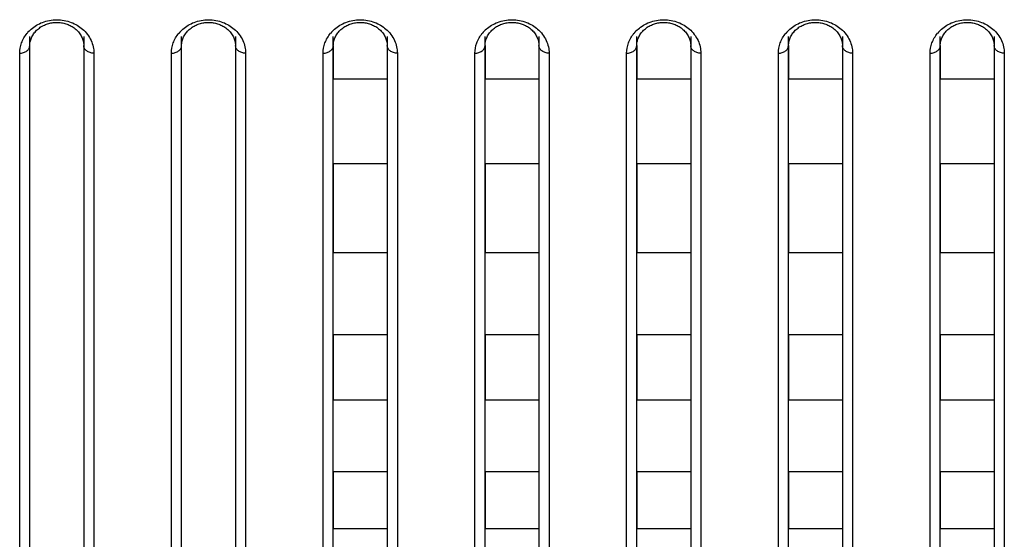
# Model space of a CAD drawing. Header units: millimetres. Extents: x -6054 to 364, y -1866 to 3094.
# Tile 283 of 360: x -3879 to -3849, y 1499 to 1515. Entities that reach past the tile are written whole.
import ezdxf

# ---------------------------------------------------------------- set-up
doc = ezdxf.new("R2010")
doc.units = ezdxf.units.MM
doc.header["$LTSCALE"] = 65.395
doc.layers.get('0').update_dxf_attribs({"linetype": 'CONTINUOUS'})

msp = doc.modelspace()

# ---------------------------------------------------------------- linework, layer by layer
at = {"linetype": 'Continuous'}
for p, q in [((-3878.223, 1484.478), (-3878.223, 1514.359)), ((-3876.623, 1514.359), (-3876.623, 1484.478)), ((-3873.723, 1484.478), (-3873.723, 1514.359)), ((-3872.123, 1514.359), (-3872.123, 1484.478)), ((-3869.223, 1484.478), (-3869.223, 1514.359)), ((-3867.623, 1514.359), (-3867.623, 1484.478)), ((-3864.723, 1484.478), (-3864.723, 1514.359)), ((-3863.123, 1514.359), (-3863.123, 1484.478)), ((-3860.223, 1484.478), (-3860.223, 1514.359)), ((-3858.623, 1514.359), (-3858.623, 1484.478)), ((-3855.723, 1484.478), (-3855.723, 1514.359)), ((-3854.123, 1514.359), (-3854.123, 1484.478)), ((-3851.223, 1484.478), (-3851.223, 1514.359)), ((-3849.623, 1514.359), (-3849.623, 1484.478)), ((-3878.223, 1484.678), (-3878.223, 1514.091)), ((-3878.223, 1484.678), (-3878.223, 1514.091)), ((-3876.623, 1514.091), (-3876.623, 1484.678)), ((-3876.623, 1514.091), (-3876.623, 1484.678)), ((-3873.723, 1484.678), (-3873.723, 1514.091)), ((-3873.723, 1484.678), (-3873.723, 1514.091)), ((-3872.123, 1514.091), (-3872.123, 1484.678)), ((-3872.123, 1514.091), (-3872.123, 1484.678)), ((-3869.223, 1514.091), (-3869.223, 1513.095)), ((-3869.223, 1514.091), (-3869.223, 1513.095)), ((-3867.623, 1514.091), (-3867.623, 1513.095)), ((-3867.623, 1514.091), (-3867.623, 1513.095)), ((-3864.723, 1514.091), (-3864.723, 1513.095)), ((-3864.723, 1514.091), (-3864.723, 1513.095)), ((-3863.123, 1514.091), (-3863.123, 1513.095)), ((-3863.123, 1514.091), (-3863.123, 1513.095)), ((-3860.223, 1514.091), (-3860.223, 1513.095)), ((-3860.223, 1514.091), (-3860.223, 1513.095)), ((-3858.623, 1514.091), (-3858.623, 1513.095)), ((-3858.623, 1514.091), (-3858.623, 1513.095)), ((-3855.723, 1514.091), (-3855.723, 1513.095)), ((-3855.723, 1514.091), (-3855.723, 1513.095)), ((-3854.123, 1514.091), (-3854.123, 1513.095)), ((-3854.123, 1514.091), (-3854.123, 1513.095)), ((-3851.223, 1514.091), (-3851.223, 1513.095)), ((-3851.223, 1514.091), (-3851.223, 1513.095)), ((-3849.623, 1514.091), (-3849.623, 1513.095)), ((-3849.623, 1514.091), (-3849.623, 1513.095)), ((-3878.523, 1484.178), (-3878.523, 1513.867)), ((-3876.323, 1513.867), (-3876.323, 1484.178)), ((-3874.023, 1484.178), (-3874.023, 1513.867)), ((-3871.823, 1513.867), (-3871.823, 1484.178)), ((-3869.523, 1484.178), (-3869.523, 1513.867)), ((-3867.323, 1513.867), (-3867.323, 1484.178)), ((-3865.023, 1484.178), (-3865.023, 1513.867)), ((-3862.823, 1513.867), (-3862.823, 1484.178)), ((-3860.523, 1484.178), (-3860.523, 1513.867)), ((-3858.323, 1513.867), (-3858.323, 1484.178)), ((-3856.023, 1484.178), (-3856.023, 1513.867)), ((-3853.823, 1513.867), (-3853.823, 1484.178)), ((-3851.523, 1484.178), (-3851.523, 1513.867)), ((-3849.323, 1513.867), (-3849.323, 1484.178)), ((-3867.623, 1513.095), (-3869.223, 1513.095)), ((-3867.623, 1513.095), (-3869.223, 1513.095)), ((-3863.123, 1513.095), (-3864.723, 1513.095)), ((-3863.123, 1513.095), (-3864.723, 1513.095)), ((-3858.623, 1513.095), (-3860.223, 1513.095)), ((-3858.623, 1513.095), (-3860.223, 1513.095)), ((-3854.123, 1513.095), (-3855.723, 1513.095)), ((-3854.123, 1513.095), (-3855.723, 1513.095)), ((-3849.623, 1513.095), (-3851.223, 1513.095)), ((-3849.623, 1513.095), (-3851.223, 1513.095)), ((-3867.623, 1510.583), (-3869.223, 1510.583)), ((-3867.623, 1510.583), (-3869.223, 1510.583)), ((-3869.223, 1510.583), (-3869.223, 1507.945)), ((-3869.223, 1510.583), (-3869.223, 1507.945)), ((-3867.623, 1510.583), (-3867.623, 1507.945)), ((-3867.623, 1510.583), (-3867.623, 1507.945)), ((-3863.123, 1510.583), (-3864.723, 1510.583)), ((-3863.123, 1510.583), (-3864.723, 1510.583)), ((-3864.723, 1510.583), (-3864.723, 1507.945)), ((-3864.723, 1510.583), (-3864.723, 1507.945)), ((-3863.123, 1510.583), (-3863.123, 1507.945)), ((-3863.123, 1510.583), (-3863.123, 1507.945)), ((-3858.623, 1510.583), (-3860.223, 1510.583)), ((-3858.623, 1510.583), (-3860.223, 1510.583)), ((-3860.223, 1510.583), (-3860.223, 1507.945)), ((-3860.223, 1510.583), (-3860.223, 1507.945)), ((-3858.623, 1510.583), (-3858.623, 1507.945)), ((-3858.623, 1510.583), (-3858.623, 1507.945)), ((-3854.123, 1510.583), (-3855.723, 1510.583)), ((-3854.123, 1510.583), (-3855.723, 1510.583)), ((-3855.723, 1510.583), (-3855.723, 1507.945)), ((-3855.723, 1510.583), (-3855.723, 1507.945)), ((-3854.123, 1510.583), (-3854.123, 1507.945)), ((-3854.123, 1510.583), (-3854.123, 1507.945)), ((-3849.623, 1510.583), (-3851.223, 1510.583)), ((-3849.623, 1510.583), (-3851.223, 1510.583)), ((-3851.223, 1510.583), (-3851.223, 1507.945)), ((-3851.223, 1510.583), (-3851.223, 1507.945)), ((-3849.623, 1510.583), (-3849.623, 1507.945)), ((-3849.623, 1510.583), (-3849.623, 1507.945)), ((-3867.623, 1507.945), (-3869.223, 1507.945)), ((-3867.623, 1507.945), (-3869.223, 1507.945)), ((-3863.123, 1507.945), (-3864.723, 1507.945)), ((-3863.123, 1507.945), (-3864.723, 1507.945)), ((-3858.623, 1507.945), (-3860.223, 1507.945)), ((-3858.623, 1507.945), (-3860.223, 1507.945)), ((-3854.123, 1507.945), (-3855.723, 1507.945)), ((-3854.123, 1507.945), (-3855.723, 1507.945)), ((-3849.623, 1507.945), (-3851.223, 1507.945)), ((-3849.623, 1507.945), (-3851.223, 1507.945)), ((-3867.623, 1505.516), (-3869.223, 1505.516)), ((-3867.623, 1505.516), (-3869.223, 1505.516)), ((-3869.223, 1505.516), (-3869.223, 1503.576)), ((-3869.223, 1505.516), (-3869.223, 1503.576)), ((-3867.623, 1505.516), (-3867.623, 1503.576)), ((-3867.623, 1505.516), (-3867.623, 1503.576)), ((-3863.123, 1505.516), (-3864.723, 1505.516)), ((-3863.123, 1505.516), (-3864.723, 1505.516)), ((-3864.723, 1505.516), (-3864.723, 1503.576)), ((-3864.723, 1505.516), (-3864.723, 1503.576)), ((-3863.123, 1505.516), (-3863.123, 1503.576)), ((-3863.123, 1505.516), (-3863.123, 1503.576)), ((-3858.623, 1505.516), (-3860.223, 1505.516)), ((-3858.623, 1505.516), (-3860.223, 1505.516)), ((-3860.223, 1505.516), (-3860.223, 1503.576)), ((-3860.223, 1505.516), (-3860.223, 1503.576)), ((-3858.623, 1505.516), (-3858.623, 1503.576)), ((-3858.623, 1505.516), (-3858.623, 1503.576)), ((-3854.123, 1505.516), (-3855.723, 1505.516)), ((-3854.123, 1505.516), (-3855.723, 1505.516)), ((-3855.723, 1505.516), (-3855.723, 1503.576)), ((-3855.723, 1505.516), (-3855.723, 1503.576)), ((-3854.123, 1505.516), (-3854.123, 1503.576)), ((-3854.123, 1505.516), (-3854.123, 1503.576)), ((-3849.623, 1505.516), (-3851.223, 1505.516)), ((-3849.623, 1505.516), (-3851.223, 1505.516)), ((-3851.223, 1505.516), (-3851.223, 1503.576)), ((-3851.223, 1505.516), (-3851.223, 1503.576)), ((-3849.623, 1505.516), (-3849.623, 1503.576)), ((-3849.623, 1505.516), (-3849.623, 1503.576)), ((-3867.623, 1503.576), (-3869.223, 1503.576)), ((-3867.623, 1503.576), (-3869.223, 1503.576)), ((-3863.123, 1503.576), (-3864.723, 1503.576)), ((-3863.123, 1503.576), (-3864.723, 1503.576)), ((-3858.623, 1503.576), (-3860.223, 1503.576)), ((-3858.623, 1503.576), (-3860.223, 1503.576)), ((-3854.123, 1503.576), (-3855.723, 1503.576)), ((-3854.123, 1503.576), (-3855.723, 1503.576)), ((-3849.623, 1503.576), (-3851.223, 1503.576)), ((-3849.623, 1503.576), (-3851.223, 1503.576)), ((-3867.623, 1501.459), (-3869.223, 1501.459)), ((-3867.623, 1501.459), (-3869.223, 1501.459)), ((-3869.223, 1501.459), (-3869.223, 1499.762)), ((-3869.223, 1501.459), (-3869.223, 1499.762)), ((-3867.623, 1501.459), (-3867.623, 1499.762)), ((-3867.623, 1501.459), (-3867.623, 1499.762)), ((-3863.123, 1501.459), (-3864.723, 1501.459)), ((-3863.123, 1501.459), (-3864.723, 1501.459)), ((-3864.723, 1501.459), (-3864.723, 1499.762)), ((-3864.723, 1501.459), (-3864.723, 1499.762)), ((-3863.123, 1501.459), (-3863.123, 1499.762)), ((-3863.123, 1501.459), (-3863.123, 1499.762)), ((-3858.623, 1501.459), (-3860.223, 1501.459)), ((-3858.623, 1501.459), (-3860.223, 1501.459)), ((-3860.223, 1501.459), (-3860.223, 1499.762)), ((-3860.223, 1501.459), (-3860.223, 1499.762)), ((-3858.623, 1501.459), (-3858.623, 1499.762)), ((-3858.623, 1501.459), (-3858.623, 1499.762)), ((-3854.123, 1501.459), (-3855.723, 1501.459)), ((-3854.123, 1501.459), (-3855.723, 1501.459)), ((-3855.723, 1501.459), (-3855.723, 1499.762)), ((-3855.723, 1501.459), (-3855.723, 1499.762)), ((-3854.123, 1501.459), (-3854.123, 1499.762)), ((-3854.123, 1501.459), (-3854.123, 1499.762)), ((-3849.623, 1501.459), (-3851.223, 1501.459)), ((-3849.623, 1501.459), (-3851.223, 1501.459)), ((-3851.223, 1501.459), (-3851.223, 1499.762)), ((-3851.223, 1501.459), (-3851.223, 1499.762)), ((-3849.623, 1501.459), (-3849.623, 1499.762)), ((-3849.623, 1501.459), (-3849.623, 1499.762)), ((-3867.623, 1499.762), (-3869.223, 1499.762)), ((-3867.623, 1499.762), (-3869.223, 1499.762)), ((-3863.123, 1499.762), (-3864.723, 1499.762)), ((-3863.123, 1499.762), (-3864.723, 1499.762)), ((-3858.623, 1499.762), (-3860.223, 1499.762)), ((-3858.623, 1499.762), (-3860.223, 1499.762)), ((-3854.123, 1499.762), (-3855.723, 1499.762)), ((-3854.123, 1499.762), (-3855.723, 1499.762)), ((-3849.623, 1499.762), (-3851.223, 1499.762)), ((-3849.623, 1499.762), (-3851.223, 1499.762))]:
    msp.add_line(p, q, dxfattribs=at)
for points in [[(-3878.128, 1514.412), (-3878.11, 1514.44), (-3878.09, 1514.468), (-3878.068, 1514.495), (-3878.045, 1514.521), (-3878.021, 1514.546), (-3877.995, 1514.57), (-3877.968, 1514.592), (-3877.94, 1514.614), (-3877.912, 1514.635), (-3877.882, 1514.654), (-3877.852, 1514.671), (-3877.822, 1514.687), (-3877.791, 1514.702), (-3877.76, 1514.716), (-3877.728, 1514.728), (-3877.696, 1514.739), (-3877.663, 1514.749), (-3877.63, 1514.757), (-3877.596, 1514.765), (-3877.562, 1514.771), (-3877.528, 1514.775), (-3877.493, 1514.779), (-3877.459, 1514.781), (-3877.424, 1514.782), (-3877.389, 1514.781), (-3877.355, 1514.779), (-3877.32, 1514.776), (-3877.286, 1514.771), (-3877.252, 1514.765), (-3877.219, 1514.758), (-3877.185, 1514.749), (-3877.153, 1514.74), (-3877.12, 1514.729), (-3877.089, 1514.717), (-3877.057, 1514.703), (-3877.026, 1514.688), (-3876.996, 1514.672), (-3876.966, 1514.655), (-3876.936, 1514.636), (-3876.907, 1514.615), (-3876.879, 1514.594), (-3876.853, 1514.571), (-3876.827, 1514.547), (-3876.803, 1514.522), (-3876.78, 1514.497), (-3876.758, 1514.47), (-3876.738, 1514.443), (-3876.719, 1514.415)], [(-3873.628, 1514.412), (-3873.61, 1514.44), (-3873.59, 1514.468), (-3873.568, 1514.495), (-3873.545, 1514.521), (-3873.521, 1514.546), (-3873.495, 1514.57), (-3873.468, 1514.592), (-3873.44, 1514.614), (-3873.412, 1514.635), (-3873.382, 1514.654), (-3873.352, 1514.671), (-3873.322, 1514.687), (-3873.291, 1514.702), (-3873.26, 1514.716), (-3873.228, 1514.728), (-3873.196, 1514.739), (-3873.163, 1514.749), (-3873.13, 1514.757), (-3873.096, 1514.765), (-3873.062, 1514.771), (-3873.028, 1514.775), (-3872.993, 1514.779), (-3872.959, 1514.781), (-3872.924, 1514.782), (-3872.889, 1514.781), (-3872.855, 1514.779), (-3872.82, 1514.776), (-3872.786, 1514.771), (-3872.752, 1514.765), (-3872.719, 1514.758), (-3872.685, 1514.749), (-3872.653, 1514.74), (-3872.62, 1514.729), (-3872.589, 1514.717), (-3872.557, 1514.703), (-3872.526, 1514.688), (-3872.496, 1514.672), (-3872.466, 1514.655), (-3872.436, 1514.636), (-3872.407, 1514.615), (-3872.379, 1514.594), (-3872.353, 1514.571), (-3872.327, 1514.547), (-3872.303, 1514.522), (-3872.28, 1514.497), (-3872.258, 1514.47), (-3872.238, 1514.443), (-3872.219, 1514.415)], [(-3869.128, 1514.412), (-3869.11, 1514.44), (-3869.09, 1514.468), (-3869.068, 1514.495), (-3869.045, 1514.521), (-3869.021, 1514.546), (-3868.995, 1514.57), (-3868.968, 1514.592), (-3868.94, 1514.614), (-3868.912, 1514.635), (-3868.882, 1514.654), (-3868.852, 1514.671), (-3868.822, 1514.687), (-3868.791, 1514.702), (-3868.76, 1514.716), (-3868.728, 1514.728), (-3868.696, 1514.739), (-3868.663, 1514.749), (-3868.63, 1514.757), (-3868.596, 1514.765), (-3868.562, 1514.771), (-3868.528, 1514.775), (-3868.493, 1514.779), (-3868.459, 1514.781), (-3868.424, 1514.782), (-3868.389, 1514.781), (-3868.355, 1514.779), (-3868.32, 1514.776), (-3868.286, 1514.771), (-3868.252, 1514.765), (-3868.219, 1514.758), (-3868.185, 1514.749), (-3868.153, 1514.74), (-3868.12, 1514.729), (-3868.089, 1514.717), (-3868.057, 1514.703), (-3868.026, 1514.688), (-3867.996, 1514.672), (-3867.966, 1514.655), (-3867.936, 1514.636), (-3867.907, 1514.615), (-3867.879, 1514.594), (-3867.853, 1514.571), (-3867.827, 1514.547), (-3867.803, 1514.522), (-3867.78, 1514.497), (-3867.758, 1514.47), (-3867.738, 1514.443), (-3867.719, 1514.415)], [(-3864.628, 1514.412), (-3864.61, 1514.44), (-3864.59, 1514.468), (-3864.568, 1514.495), (-3864.545, 1514.521), (-3864.521, 1514.546), (-3864.495, 1514.57), (-3864.468, 1514.592), (-3864.44, 1514.614), (-3864.412, 1514.635), (-3864.382, 1514.654), (-3864.352, 1514.671), (-3864.322, 1514.687), (-3864.291, 1514.702), (-3864.26, 1514.716), (-3864.228, 1514.728), (-3864.196, 1514.739), (-3864.163, 1514.749), (-3864.13, 1514.757), (-3864.096, 1514.765), (-3864.062, 1514.771), (-3864.028, 1514.775), (-3863.993, 1514.779), (-3863.959, 1514.781), (-3863.924, 1514.782), (-3863.889, 1514.781), (-3863.855, 1514.779), (-3863.82, 1514.776), (-3863.786, 1514.771), (-3863.752, 1514.765), (-3863.719, 1514.758), (-3863.685, 1514.749), (-3863.653, 1514.74), (-3863.62, 1514.729), (-3863.589, 1514.717), (-3863.557, 1514.703), (-3863.526, 1514.688), (-3863.496, 1514.672), (-3863.466, 1514.655), (-3863.436, 1514.636), (-3863.407, 1514.615), (-3863.379, 1514.594), (-3863.353, 1514.571), (-3863.327, 1514.547), (-3863.303, 1514.522), (-3863.28, 1514.497), (-3863.258, 1514.47), (-3863.238, 1514.443), (-3863.219, 1514.415)], [(-3860.128, 1514.412), (-3860.11, 1514.44), (-3860.09, 1514.468), (-3860.068, 1514.495), (-3860.045, 1514.521), (-3860.021, 1514.546), (-3859.995, 1514.57), (-3859.968, 1514.592), (-3859.94, 1514.614), (-3859.912, 1514.635), (-3859.882, 1514.654), (-3859.852, 1514.671), (-3859.822, 1514.687), (-3859.791, 1514.702), (-3859.76, 1514.716), (-3859.728, 1514.728), (-3859.696, 1514.739), (-3859.663, 1514.749), (-3859.63, 1514.757), (-3859.596, 1514.765), (-3859.562, 1514.771), (-3859.528, 1514.775), (-3859.493, 1514.779), (-3859.459, 1514.781), (-3859.424, 1514.782), (-3859.389, 1514.781), (-3859.355, 1514.779), (-3859.32, 1514.776), (-3859.286, 1514.771), (-3859.252, 1514.765), (-3859.219, 1514.758), (-3859.185, 1514.749), (-3859.153, 1514.74), (-3859.12, 1514.729), (-3859.089, 1514.717), (-3859.057, 1514.703), (-3859.026, 1514.688), (-3858.996, 1514.672), (-3858.966, 1514.655), (-3858.936, 1514.636), (-3858.907, 1514.615), (-3858.879, 1514.594), (-3858.853, 1514.571), (-3858.827, 1514.547), (-3858.803, 1514.522), (-3858.78, 1514.497), (-3858.758, 1514.47), (-3858.738, 1514.443), (-3858.719, 1514.415)], [(-3855.628, 1514.412), (-3855.61, 1514.44), (-3855.59, 1514.468), (-3855.568, 1514.495), (-3855.545, 1514.521), (-3855.521, 1514.546), (-3855.495, 1514.57), (-3855.468, 1514.592), (-3855.44, 1514.614), (-3855.412, 1514.635), (-3855.382, 1514.654), (-3855.352, 1514.671), (-3855.322, 1514.687), (-3855.291, 1514.702), (-3855.26, 1514.716), (-3855.228, 1514.728), (-3855.196, 1514.739), (-3855.163, 1514.749), (-3855.13, 1514.757), (-3855.096, 1514.765), (-3855.062, 1514.771), (-3855.028, 1514.775), (-3854.993, 1514.779), (-3854.959, 1514.781), (-3854.924, 1514.782), (-3854.889, 1514.781), (-3854.855, 1514.779), (-3854.82, 1514.776), (-3854.786, 1514.771), (-3854.752, 1514.765), (-3854.719, 1514.758), (-3854.685, 1514.749), (-3854.653, 1514.74), (-3854.62, 1514.729), (-3854.589, 1514.717), (-3854.557, 1514.703), (-3854.526, 1514.688), (-3854.496, 1514.672), (-3854.466, 1514.655), (-3854.436, 1514.636), (-3854.407, 1514.615), (-3854.379, 1514.594), (-3854.353, 1514.571), (-3854.327, 1514.547), (-3854.303, 1514.522), (-3854.28, 1514.497), (-3854.258, 1514.47), (-3854.238, 1514.443), (-3854.219, 1514.415)], [(-3851.128, 1514.412), (-3851.11, 1514.44), (-3851.09, 1514.468), (-3851.068, 1514.495), (-3851.045, 1514.521), (-3851.021, 1514.546), (-3850.995, 1514.57), (-3850.968, 1514.592), (-3850.94, 1514.614), (-3850.912, 1514.635), (-3850.882, 1514.654), (-3850.852, 1514.671), (-3850.822, 1514.687), (-3850.791, 1514.702), (-3850.76, 1514.716), (-3850.728, 1514.728), (-3850.696, 1514.739), (-3850.663, 1514.749), (-3850.63, 1514.757), (-3850.596, 1514.765), (-3850.562, 1514.771), (-3850.528, 1514.775), (-3850.493, 1514.779), (-3850.459, 1514.781), (-3850.424, 1514.782), (-3850.389, 1514.781), (-3850.355, 1514.779), (-3850.32, 1514.776), (-3850.286, 1514.771), (-3850.252, 1514.765), (-3850.219, 1514.758), (-3850.185, 1514.749), (-3850.153, 1514.74), (-3850.12, 1514.729), (-3850.089, 1514.717), (-3850.057, 1514.703), (-3850.026, 1514.688), (-3849.996, 1514.672), (-3849.966, 1514.655), (-3849.936, 1514.636), (-3849.907, 1514.615), (-3849.879, 1514.594), (-3849.853, 1514.571), (-3849.827, 1514.547), (-3849.803, 1514.522), (-3849.78, 1514.497), (-3849.758, 1514.47), (-3849.738, 1514.443), (-3849.719, 1514.415)], [(-3878.197, 1514.263), (-3878.187, 1514.293), (-3878.174, 1514.324), (-3878.161, 1514.354), (-3878.145, 1514.383), (-3878.128, 1514.412)], [(-3876.719, 1514.415), (-3876.702, 1514.386), (-3876.687, 1514.357), (-3876.673, 1514.327), (-3876.661, 1514.297), (-3876.65, 1514.266)], [(-3873.697, 1514.263), (-3873.687, 1514.293), (-3873.674, 1514.324), (-3873.661, 1514.354), (-3873.645, 1514.383), (-3873.628, 1514.412)], [(-3872.219, 1514.415), (-3872.202, 1514.386), (-3872.187, 1514.357), (-3872.173, 1514.327), (-3872.161, 1514.297), (-3872.15, 1514.266)], [(-3869.197, 1514.263), (-3869.187, 1514.293), (-3869.174, 1514.324), (-3869.161, 1514.354), (-3869.145, 1514.383), (-3869.128, 1514.412)], [(-3867.719, 1514.415), (-3867.702, 1514.386), (-3867.687, 1514.357), (-3867.673, 1514.327), (-3867.661, 1514.297), (-3867.65, 1514.266)], [(-3864.697, 1514.263), (-3864.687, 1514.293), (-3864.674, 1514.324), (-3864.661, 1514.354), (-3864.645, 1514.383), (-3864.628, 1514.412)], [(-3863.219, 1514.415), (-3863.202, 1514.386), (-3863.187, 1514.357), (-3863.173, 1514.327), (-3863.161, 1514.297), (-3863.15, 1514.266)], [(-3860.197, 1514.263), (-3860.187, 1514.293), (-3860.174, 1514.324), (-3860.161, 1514.354), (-3860.145, 1514.383), (-3860.128, 1514.412)], [(-3858.719, 1514.415), (-3858.702, 1514.386), (-3858.687, 1514.357), (-3858.673, 1514.327), (-3858.661, 1514.297), (-3858.65, 1514.266)], [(-3855.697, 1514.263), (-3855.687, 1514.293), (-3855.674, 1514.324), (-3855.661, 1514.354), (-3855.645, 1514.383), (-3855.628, 1514.412)], [(-3854.219, 1514.415), (-3854.202, 1514.386), (-3854.187, 1514.357), (-3854.173, 1514.327), (-3854.161, 1514.297), (-3854.15, 1514.266)], [(-3851.197, 1514.263), (-3851.187, 1514.293), (-3851.174, 1514.324), (-3851.161, 1514.354), (-3851.145, 1514.383), (-3851.128, 1514.412)], [(-3849.719, 1514.415), (-3849.702, 1514.386), (-3849.687, 1514.357), (-3849.673, 1514.327), (-3849.661, 1514.297), (-3849.65, 1514.266)], [(-3878.223, 1514.091), (-3878.223, 1514.105), (-3878.221, 1514.137), (-3878.218, 1514.169), (-3878.213, 1514.2), (-3878.206, 1514.232), (-3878.197, 1514.263)], [(-3876.65, 1514.266), (-3876.642, 1514.235), (-3876.634, 1514.204), (-3876.629, 1514.173), (-3876.625, 1514.141), (-3876.623, 1514.109), (-3876.623, 1514.091)], [(-3873.723, 1514.091), (-3873.723, 1514.105), (-3873.721, 1514.137), (-3873.718, 1514.169), (-3873.713, 1514.2), (-3873.706, 1514.232), (-3873.697, 1514.263)], [(-3872.15, 1514.266), (-3872.142, 1514.235), (-3872.134, 1514.204), (-3872.129, 1514.173), (-3872.125, 1514.141), (-3872.123, 1514.109), (-3872.123, 1514.091)], [(-3869.223, 1514.091), (-3869.223, 1514.105), (-3869.221, 1514.137), (-3869.218, 1514.169), (-3869.213, 1514.2), (-3869.206, 1514.232), (-3869.197, 1514.263)], [(-3867.65, 1514.266), (-3867.642, 1514.235), (-3867.634, 1514.204), (-3867.629, 1514.173), (-3867.625, 1514.141), (-3867.623, 1514.109), (-3867.623, 1514.091)], [(-3864.723, 1514.091), (-3864.723, 1514.105), (-3864.721, 1514.137), (-3864.718, 1514.169), (-3864.713, 1514.2), (-3864.706, 1514.232), (-3864.697, 1514.263)], [(-3863.15, 1514.266), (-3863.142, 1514.235), (-3863.134, 1514.204), (-3863.129, 1514.173), (-3863.125, 1514.141), (-3863.123, 1514.109), (-3863.123, 1514.091)], [(-3860.223, 1514.091), (-3860.223, 1514.105), (-3860.221, 1514.137), (-3860.218, 1514.169), (-3860.213, 1514.2), (-3860.206, 1514.232), (-3860.197, 1514.263)], [(-3858.65, 1514.266), (-3858.642, 1514.235), (-3858.634, 1514.204), (-3858.629, 1514.173), (-3858.625, 1514.141), (-3858.623, 1514.109), (-3858.623, 1514.091)], [(-3855.723, 1514.091), (-3855.723, 1514.105), (-3855.721, 1514.137), (-3855.718, 1514.169), (-3855.713, 1514.2), (-3855.706, 1514.232), (-3855.697, 1514.263)], [(-3854.15, 1514.266), (-3854.142, 1514.235), (-3854.134, 1514.204), (-3854.129, 1514.173), (-3854.125, 1514.141), (-3854.123, 1514.109), (-3854.123, 1514.091)], [(-3851.223, 1514.091), (-3851.223, 1514.105), (-3851.221, 1514.137), (-3851.218, 1514.169), (-3851.213, 1514.2), (-3851.206, 1514.232), (-3851.197, 1514.263)], [(-3849.65, 1514.266), (-3849.642, 1514.235), (-3849.634, 1514.204), (-3849.629, 1514.173), (-3849.625, 1514.141), (-3849.623, 1514.109), (-3849.623, 1514.091)]]:
    msp.add_lwpolyline(points, dxfattribs=at)
for centre in [(-3877.498, 1513.792), (-3872.998, 1513.792), (-3868.498, 1513.792), (-3863.998, 1513.792), (-3859.498, 1513.792), (-3854.998, 1513.792), (-3850.498, 1513.792)]:
    msp.add_arc(centre, 1.045, 130.984, 140.592, dxfattribs=at)
for points, knots in [([(-3878.184, 1514.581), (-3878.086, 1514.666), (-3877.845, 1514.81), (-3877.423, 1514.887), (-3877.001, 1514.81), (-3876.76, 1514.666), (-3876.662, 1514.581)], [0, 0, 0, 0, 0.23574, 0.500003, 0.764265, 1, 1, 1, 1]), ([(-3873.684, 1514.581), (-3873.586, 1514.666), (-3873.345, 1514.81), (-3872.923, 1514.887), (-3872.501, 1514.81), (-3872.26, 1514.666), (-3872.162, 1514.581)], [0, 0, 0, 0, 0.23574, 0.500003, 0.764265, 1, 1, 1, 1]), ([(-3869.184, 1514.581), (-3869.086, 1514.666), (-3868.845, 1514.81), (-3868.423, 1514.887), (-3868.001, 1514.81), (-3867.76, 1514.666), (-3867.662, 1514.581)], [0, 0, 0, 0, 0.23574, 0.500003, 0.764265, 1, 1, 1, 1]), ([(-3864.684, 1514.581), (-3864.586, 1514.666), (-3864.345, 1514.81), (-3863.923, 1514.887), (-3863.501, 1514.81), (-3863.26, 1514.666), (-3863.162, 1514.581)], [0, 0, 0, 0, 0.23574, 0.500003, 0.764265, 1, 1, 1, 1]), ([(-3860.184, 1514.581), (-3860.086, 1514.666), (-3859.845, 1514.81), (-3859.423, 1514.887), (-3859.001, 1514.81), (-3858.76, 1514.666), (-3858.662, 1514.581)], [0, 0, 0, 0, 0.23574, 0.500003, 0.764265, 1, 1, 1, 1]), ([(-3855.684, 1514.581), (-3855.586, 1514.666), (-3855.345, 1514.81), (-3854.923, 1514.887), (-3854.501, 1514.81), (-3854.26, 1514.666), (-3854.162, 1514.581)], [0, 0, 0, 0, 0.23574, 0.500003, 0.764265, 1, 1, 1, 1]), ([(-3851.184, 1514.581), (-3851.086, 1514.666), (-3850.845, 1514.81), (-3850.423, 1514.887), (-3850.001, 1514.81), (-3849.76, 1514.666), (-3849.662, 1514.581)], [0, 0, 0, 0, 0.23574, 0.500003, 0.764265, 1, 1, 1, 1]), ([(-3878.523, 1513.867), (-3878.523, 1513.969), (-3878.485, 1514.183), (-3878.375, 1514.371), (-3878.306, 1514.456)], [0, 0, 0, 0, 0.482589, 1, 1, 1, 1]), ([(-3876.662, 1514.581), (-3876.556, 1514.488), (-3876.385, 1514.267), (-3876.323, 1513.995), (-3876.323, 1513.867)], [0, 0, 0, 0, 0.525823, 1, 1, 1, 1]), ([(-3874.023, 1513.867), (-3874.023, 1513.969), (-3873.985, 1514.183), (-3873.875, 1514.371), (-3873.806, 1514.456)], [0, 0, 0, 0, 0.482589, 1, 1, 1, 1]), ([(-3872.162, 1514.581), (-3872.056, 1514.488), (-3871.885, 1514.267), (-3871.823, 1513.995), (-3871.823, 1513.867)], [0, 0, 0, 0, 0.525823, 1, 1, 1, 1]), ([(-3869.523, 1513.867), (-3869.523, 1513.969), (-3869.485, 1514.183), (-3869.375, 1514.371), (-3869.306, 1514.456)], [0, 0, 0, 0, 0.482589, 1, 1, 1, 1]), ([(-3867.662, 1514.581), (-3867.556, 1514.488), (-3867.385, 1514.267), (-3867.323, 1513.995), (-3867.323, 1513.867)], [0, 0, 0, 0, 0.525823, 1, 1, 1, 1]), ([(-3865.023, 1513.867), (-3865.023, 1513.969), (-3864.985, 1514.183), (-3864.875, 1514.371), (-3864.806, 1514.456)], [0, 0, 0, 0, 0.482589, 1, 1, 1, 1]), ([(-3863.162, 1514.581), (-3863.056, 1514.488), (-3862.885, 1514.267), (-3862.823, 1513.995), (-3862.823, 1513.867)], [0, 0, 0, 0, 0.525823, 1, 1, 1, 1]), ([(-3860.523, 1513.867), (-3860.523, 1513.969), (-3860.485, 1514.183), (-3860.375, 1514.371), (-3860.306, 1514.456)], [0, 0, 0, 0, 0.482589, 1, 1, 1, 1]), ([(-3858.662, 1514.581), (-3858.556, 1514.488), (-3858.385, 1514.267), (-3858.323, 1513.995), (-3858.323, 1513.867)], [0, 0, 0, 0, 0.525823, 1, 1, 1, 1]), ([(-3856.023, 1513.867), (-3856.023, 1513.969), (-3855.985, 1514.183), (-3855.875, 1514.371), (-3855.806, 1514.456)], [0, 0, 0, 0, 0.482589, 1, 1, 1, 1]), ([(-3854.162, 1514.581), (-3854.056, 1514.488), (-3853.885, 1514.267), (-3853.823, 1513.995), (-3853.823, 1513.867)], [0, 0, 0, 0, 0.525823, 1, 1, 1, 1]), ([(-3851.523, 1513.867), (-3851.523, 1513.969), (-3851.485, 1514.183), (-3851.375, 1514.371), (-3851.306, 1514.456)], [0, 0, 0, 0, 0.482589, 1, 1, 1, 1]), ([(-3849.662, 1514.581), (-3849.556, 1514.488), (-3849.385, 1514.267), (-3849.323, 1513.995), (-3849.323, 1513.867)], [0, 0, 0, 0, 0.525823, 1, 1, 1, 1]), ([(-3878.523, 1513.867), (-3878.484, 1513.867), (-3878.409, 1513.878), (-3878.31, 1513.925), (-3878.241, 1513.999), (-3878.223, 1514.062), (-3878.223, 1514.091)], [0, 0, 0, 0, 0.28207, 0.546535, 0.783879, 1, 1, 1, 1]), ([(-3876.323, 1513.867), (-3876.362, 1513.867), (-3876.437, 1513.878), (-3876.536, 1513.925), (-3876.605, 1513.999), (-3876.623, 1514.062), (-3876.623, 1514.091)], [0, 0, 0, 0, 0.28207, 0.546535, 0.783879, 1, 1, 1, 1]), ([(-3874.023, 1513.867), (-3873.984, 1513.867), (-3873.909, 1513.878), (-3873.81, 1513.925), (-3873.741, 1513.999), (-3873.723, 1514.062), (-3873.723, 1514.091)], [0, 0, 0, 0, 0.28207, 0.546535, 0.783879, 1, 1, 1, 1]), ([(-3871.823, 1513.867), (-3871.862, 1513.867), (-3871.937, 1513.878), (-3872.036, 1513.925), (-3872.105, 1513.999), (-3872.123, 1514.062), (-3872.123, 1514.091)], [0, 0, 0, 0, 0.28207, 0.546535, 0.783879, 1, 1, 1, 1]), ([(-3869.523, 1513.867), (-3869.484, 1513.867), (-3869.409, 1513.878), (-3869.31, 1513.925), (-3869.241, 1513.999), (-3869.223, 1514.062), (-3869.223, 1514.091)], [0, 0, 0, 0, 0.28207, 0.546535, 0.783879, 1, 1, 1, 1]), ([(-3867.323, 1513.867), (-3867.362, 1513.867), (-3867.437, 1513.878), (-3867.536, 1513.925), (-3867.605, 1513.999), (-3867.623, 1514.062), (-3867.623, 1514.091)], [0, 0, 0, 0, 0.28207, 0.546535, 0.783879, 1, 1, 1, 1]), ([(-3865.023, 1513.867), (-3864.984, 1513.867), (-3864.909, 1513.878), (-3864.81, 1513.925), (-3864.741, 1513.999), (-3864.723, 1514.062), (-3864.723, 1514.091)], [0, 0, 0, 0, 0.28207, 0.546535, 0.783879, 1, 1, 1, 1]), ([(-3862.823, 1513.867), (-3862.862, 1513.867), (-3862.937, 1513.878), (-3863.036, 1513.925), (-3863.105, 1513.999), (-3863.123, 1514.062), (-3863.123, 1514.091)], [0, 0, 0, 0, 0.28207, 0.546535, 0.783879, 1, 1, 1, 1]), ([(-3860.523, 1513.867), (-3860.484, 1513.867), (-3860.409, 1513.878), (-3860.31, 1513.925), (-3860.241, 1513.999), (-3860.223, 1514.062), (-3860.223, 1514.091)], [0, 0, 0, 0, 0.28207, 0.546535, 0.783879, 1, 1, 1, 1]), ([(-3858.323, 1513.867), (-3858.362, 1513.867), (-3858.437, 1513.878), (-3858.536, 1513.925), (-3858.605, 1513.999), (-3858.623, 1514.062), (-3858.623, 1514.091)], [0, 0, 0, 0, 0.28207, 0.546535, 0.783879, 1, 1, 1, 1]), ([(-3856.023, 1513.867), (-3855.984, 1513.867), (-3855.909, 1513.878), (-3855.81, 1513.925), (-3855.741, 1513.999), (-3855.723, 1514.062), (-3855.723, 1514.091)], [0, 0, 0, 0, 0.28207, 0.546535, 0.783879, 1, 1, 1, 1]), ([(-3853.823, 1513.867), (-3853.862, 1513.867), (-3853.937, 1513.878), (-3854.036, 1513.925), (-3854.105, 1513.999), (-3854.123, 1514.062), (-3854.123, 1514.091)], [0, 0, 0, 0, 0.28207, 0.546535, 0.783879, 1, 1, 1, 1]), ([(-3851.523, 1513.867), (-3851.484, 1513.867), (-3851.409, 1513.878), (-3851.31, 1513.925), (-3851.241, 1513.999), (-3851.223, 1514.062), (-3851.223, 1514.091)], [0, 0, 0, 0, 0.28207, 0.546535, 0.783879, 1, 1, 1, 1]), ([(-3849.323, 1513.867), (-3849.362, 1513.867), (-3849.437, 1513.878), (-3849.536, 1513.925), (-3849.605, 1513.999), (-3849.623, 1514.062), (-3849.623, 1514.091)], [0, 0, 0, 0, 0.28207, 0.546535, 0.783879, 1, 1, 1, 1])]:
    msp.add_open_spline(points, degree=3, knots=knots, dxfattribs=at)

doc.saveas('drawing.dxf')
